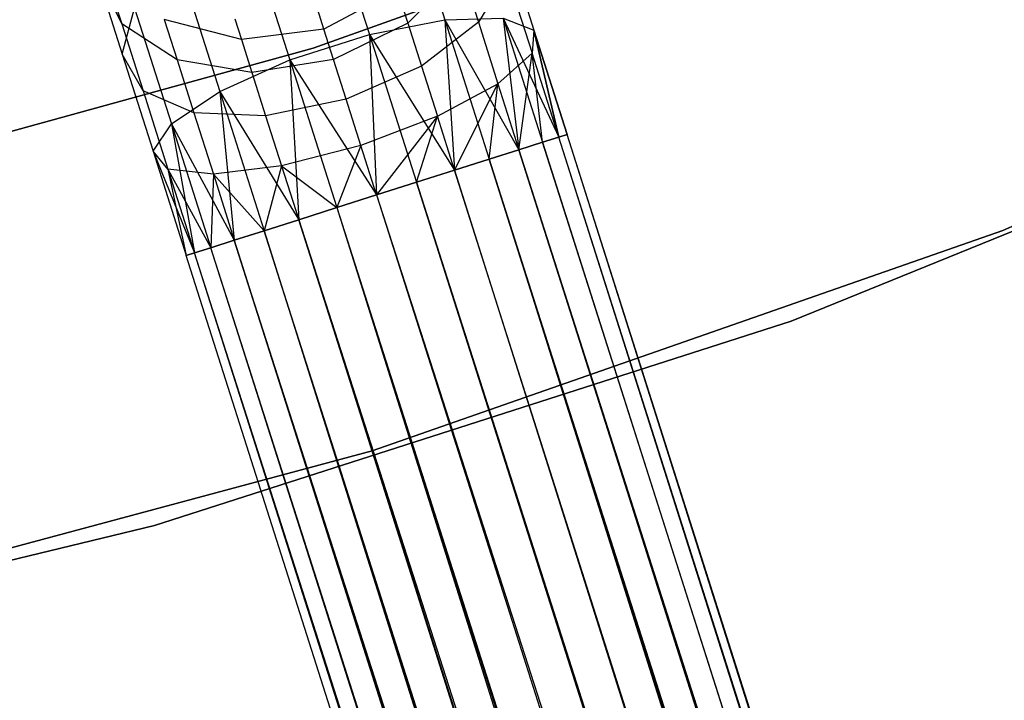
# Model space of a CAD drawing. Extents: x -189 to 189, y -189 to 189.
# Tile 376 of 591: x 11.36 to 16.26, y -43.72 to -40.34. Entities that reach past the tile are written whole.
import ezdxf

# ---------------------------------------------------------------- set-up
doc = ezdxf.new("R2010")
doc.units = 0
doc.header["$LTSCALE"] = 25.4
doc.layers.get('0').update_dxf_attribs({"linetype": 'CONTINUOUS'})

# ---------------------------------------------------------------- blocks, each defined once
blk = doc.blocks.new('CAMELEON-KENAI-C-12244_STL')
at = {"color": 0}
for p, q in [((15.884, -39.3786, -1), (12.8235, -40.4778, -1)), ((12.8235, -40.4778, -8.5), (15.884, -39.3786, -8.5)), ((12.8235, -40.4778, -8.5), (15.884, -39.3786, -8.5)), ((15.884, -39.3786, -1), (12.8235, -40.4778, -1)), ((13.2731, -39.6908, -9.9327), (13.4784, -40.3364, -10.2133)), ((13.2731, -39.6908, -9.9327), (13.4784, -40.3364, -10.2133)), ((12.8854, -39.7254, -10.0792), (13.1032, -40.4098, -10.3767)), ((12.8854, -39.7254, -10.0792), (13.1032, -40.4098, -10.3767)), ((12.4892, -39.8514, -10.0792), (12.7069, -40.5359, -10.3767)), ((12.4892, -39.8514, -10.0792), (12.7069, -40.5359, -10.3767)), ((13.7674, -39.9032, -9.3226), (13.9213, -40.3868, -9.5328)), ((13.7674, -39.9032, -9.3226), (13.9213, -40.3868, -9.5328)), ((12.1528, -40.0472, -9.9327), (12.3582, -40.6928, -10.2133)), ((12.1528, -40.0472, -9.9327), (12.3582, -40.6928, -10.2133)), ((13.5616, -40.0853, -8.4411), (13.2934, -40.352, -8.2682)), ((13.5616, -40.0853, -8.4411), (13.2934, -40.352, -8.2682)), ((13.5616, -40.0853, -8.4411), (13.6452, -40.348, -8.6526)), ((13.5616, -40.0853, -8.4411), (13.6452, -40.348, -8.6526)), ((16.2549, -41.3835, -1), (19.3016, -40.0542, -1)), ((19.3016, -40.0542, -8.5), (16.2549, -41.3835, -8.5)), ((16.2549, -41.3835, -1), (19.3016, -40.0542, -1)), ((19.3016, -40.0542, -8.5), (16.2549, -41.3835, -8.5)), ((11.8699, -40.3563, -8.6957), (11.7399, -40.0908, -8.9881)), ((11.7399, -40.0908, -8.9881), (11.872, -40.5061, -9.3226)), ((11.7399, -40.0908, -8.9881), (11.872, -40.5061, -9.3226)), ((11.8699, -40.3563, -8.6957), (11.7399, -40.0908, -8.9881)), ((11.7885, -40.1002, -8.3455), (11.8699, -40.3563, -8.6957)), ((11.7885, -40.1002, -8.3455), (11.8699, -40.3563, -8.6957)), ((13.7887, -40.1134, -8.9644), (13.6452, -40.348, -8.6526)), ((13.7887, -40.1134, -8.9644), (13.6452, -40.348, -8.6526)), ((13.7887, -40.1134, -8.9644), (13.9123, -40.502, -9.1334)), ((13.7887, -40.1134, -8.9644), (13.9123, -40.502, -9.1334)), ((13.2411, -40.1875, -8.0432), (12.8762, -40.3821, -8)), ((13.2411, -40.1875, -8.0432), (12.8762, -40.3821, -8)), ((13.2411, -40.1875, -8.0432), (13.2934, -40.352, -8.2682)), ((13.2411, -40.1875, -8.0432), (13.2934, -40.352, -8.2682)), ((11.872, -40.5061, -9.3226), (11.9345, -40.2788, -9.6651)), ((11.872, -40.5061, -9.3226), (11.9345, -40.2788, -9.6651)), ((11.9345, -40.2788, -9.6651), (12.1173, -40.8533, -9.9148)), ((11.9345, -40.2788, -9.6651), (12.1173, -40.8533, -9.9148)), ((12.433, -40.3307, -7.7812), (12.4659, -40.4341, -8.0432)), ((12.433, -40.3307, -7.7812), (12.4659, -40.4341, -8.0432)), ((12.8762, -40.3821, -8), (12.8459, -40.2869, -7.7588)), ((12.8762, -40.3821, -8), (12.8459, -40.2869, -7.7588)), ((13.4784, -40.3364, -10.2133), (13.7678, -40.3283, -9.9148)), ((13.4784, -40.3364, -10.2133), (13.7678, -40.3283, -9.9148)), ((13.7678, -40.3283, -9.9148), (13.8469, -40.9821, -10.1691)), ((13.7678, -40.3283, -9.9148), (13.8469, -40.9821, -10.1691)), ((13.7678, -40.3283, -9.9148), (13.964, -40.9449, -10)), ((13.7678, -40.3283, -9.9148), (13.964, -40.9449, -10)), ((13.7678, -40.3283, -9.9148), (14.045, -40.9191, -9.809)), ((13.7678, -40.3283, -9.9148), (14.045, -40.9191, -9.809)), ((13.7678, -40.3283, -9.9148), (13.9213, -40.3868, -9.5328)), ((13.7678, -40.3283, -9.9148), (13.9213, -40.3868, -9.5328)), ((12.1453, -40.5359, -8.4411), (11.8699, -40.3563, -8.6957)), ((11.8699, -40.3563, -8.6957), (11.9761, -40.69, -8.9644)), ((11.8699, -40.3563, -8.6957), (11.9761, -40.69, -8.9644)), ((12.1453, -40.5359, -8.4411), (11.8699, -40.3563, -8.6957)), ((12.4659, -40.4341, -8.0432), (12.0811, -40.3344, -8.1654)), ((12.0811, -40.3344, -8.1654), (12.1453, -40.5359, -8.4411)), ((12.0811, -40.3344, -8.1654), (12.1453, -40.5359, -8.4411)), ((12.4659, -40.4341, -8.0432), (12.0811, -40.3344, -8.1654)), ((13.2934, -40.352, -8.2682), (12.9244, -40.5336, -8.2071)), ((13.2934, -40.352, -8.2682), (12.9244, -40.5336, -8.2071)), ((13.1032, -40.4098, -10.3767), (13.4784, -40.3364, -10.2133)), ((13.1032, -40.4098, -10.3767), (13.4784, -40.3364, -10.2133)), ((13.2934, -40.352, -8.2682), (13.3616, -40.5664, -8.4409)), ((13.2934, -40.352, -8.2682), (13.3616, -40.5664, -8.4409)), ((13.6452, -40.348, -8.6526), (13.3616, -40.5664, -8.4409)), ((13.6452, -40.348, -8.6526), (13.3616, -40.5664, -8.4409)), ((13.4784, -40.3364, -10.2133), (13.5263, -41.0841, -10.4135)), ((13.4784, -40.3364, -10.2133), (13.5263, -41.0841, -10.4135)), ((13.4784, -40.3364, -10.2133), (13.6988, -41.0292, -10.309)), ((13.4784, -40.3364, -10.2133), (13.6988, -41.0292, -10.309)), ((13.4784, -40.3364, -10.2133), (13.8469, -40.9821, -10.1691)), ((13.4784, -40.3364, -10.2133), (13.8469, -40.9821, -10.1691)), ((13.6452, -40.348, -8.6526), (13.7425, -40.6539, -8.7855)), ((13.6452, -40.348, -8.6526), (13.7425, -40.6539, -8.7855)), ((12.8762, -40.3821, -8), (12.4659, -40.4341, -8.0432)), ((12.8762, -40.3821, -8), (12.4659, -40.4341, -8.0432)), ((12.7069, -40.5359, -10.3767), (13.1032, -40.4098, -10.3767)), ((12.7069, -40.5359, -10.3767), (13.1032, -40.4098, -10.3767)), ((12.9244, -40.5336, -8.2071), (12.8762, -40.3821, -8)), ((12.9244, -40.5336, -8.2071), (12.8762, -40.3821, -8)), ((13.1032, -40.4098, -10.3767), (13.1387, -41.2074, -10.5)), ((13.1032, -40.4098, -10.3767), (13.1387, -41.2074, -10.5)), ((13.1032, -40.4098, -10.3767), (13.3368, -41.1444, -10.4781)), ((13.1032, -40.4098, -10.3767), (13.3368, -41.1444, -10.4781)), ((13.1032, -40.4098, -10.3767), (13.5263, -41.0841, -10.4135)), ((13.1032, -40.4098, -10.3767), (13.5263, -41.0841, -10.4135)), ((13.9213, -40.3868, -9.5328), (13.9123, -40.502, -9.1334)), ((13.9213, -40.3868, -9.5328), (13.9123, -40.502, -9.1334)), ((13.9213, -40.3868, -9.5328), (14.045, -40.9191, -9.809)), ((13.9213, -40.3868, -9.5328), (14.045, -40.9191, -9.809)), ((13.9213, -40.3868, -9.5328), (14.0864, -40.9059, -9.6045)), ((14.045, -40.9191, -9.191), (13.9213, -40.3868, -9.5328)), ((14.045, -40.9191, -9.191), (13.9213, -40.3868, -9.5328)), ((14.0864, -40.9059, -9.3955), (13.9213, -40.3868, -9.5328)), ((14.0864, -40.9059, -9.3955), (13.9213, -40.3868, -9.5328)), ((13.9213, -40.3868, -9.5328), (14.0864, -40.9059, -9.6045)), ((12.8235, -40.4778, -1), (9.6878, -41.3395, -1)), ((9.6878, -41.3395, -8.5), (12.8235, -40.4778, -8.5)), ((9.6878, -41.3395, -8.5), (12.8235, -40.4778, -8.5)), ((12.8235, -40.4778, -1), (9.6878, -41.3395, -1)), ((12.4659, -40.4341, -8.0432), (12.5182, -40.5986, -8.2682)), ((12.4659, -40.4341, -8.0432), (12.5182, -40.5986, -8.2682)), ((12.8235, -40.4778, -8.5), (12.8235, -40.4778, -1)), ((12.8235, -40.4778, -8.5), (12.8235, -40.4778, -1)), ((11.9761, -40.69, -8.9644), (11.872, -40.5061, -9.3226)), ((11.872, -40.5061, -9.3226), (12.0259, -40.9898, -9.5328)), ((11.872, -40.5061, -9.3226), (12.0259, -40.9898, -9.5328)), ((11.9761, -40.69, -8.9644), (11.872, -40.5061, -9.3226)), ((13.9123, -40.502, -9.1334), (13.7425, -40.6539, -8.7855)), ((13.9123, -40.502, -9.1334), (13.7425, -40.6539, -8.7855)), ((13.8469, -40.9821, -8.8309), (13.9123, -40.502, -9.1334)), ((13.8469, -40.9821, -8.8309), (13.9123, -40.502, -9.1334)), ((13.964, -40.9449, -9), (13.9123, -40.502, -9.1334)), ((13.964, -40.9449, -9), (13.9123, -40.502, -9.1334)), ((14.045, -40.9191, -9.191), (13.9123, -40.502, -9.1334)), ((14.045, -40.9191, -9.191), (13.9123, -40.502, -9.1334)), ((12.5182, -40.5986, -8.2682), (12.1453, -40.5359, -8.4411)), ((12.1453, -40.5359, -8.4411), (12.2288, -40.7986, -8.6526)), ((12.1453, -40.5359, -8.4411), (12.2288, -40.7986, -8.6526)), ((12.5182, -40.5986, -8.2682), (12.1453, -40.5359, -8.4411)), ((12.3582, -40.6928, -10.2133), (12.7069, -40.5359, -10.3767)), ((12.3582, -40.6928, -10.2133), (12.7069, -40.5359, -10.3767)), ((12.9244, -40.5336, -8.2071), (12.5182, -40.5986, -8.2682)), ((12.9244, -40.5336, -8.2071), (12.5182, -40.5986, -8.2682)), ((12.7069, -40.5359, -10.3767), (12.7511, -41.3307, -10.4135)), ((12.7069, -40.5359, -10.3767), (12.7511, -41.3307, -10.4135)), ((12.7069, -40.5359, -10.3767), (12.9406, -41.2704, -10.4781)), ((12.7069, -40.5359, -10.3767), (12.9406, -41.2704, -10.4781)), ((12.7069, -40.5359, -10.3767), (13.1387, -41.2074, -10.5)), ((12.7069, -40.5359, -10.3767), (13.1387, -41.2074, -10.5)), ((12.9871, -40.7309, -8.366), (12.9244, -40.5336, -8.2071)), ((12.9871, -40.7309, -8.366), (12.9244, -40.5336, -8.2071)), ((13.3616, -40.5664, -8.4409), (12.9871, -40.7309, -8.366)), ((13.3616, -40.5664, -8.4409), (12.9871, -40.7309, -8.366)), ((13.3616, -40.5664, -8.4409), (13.4411, -40.8161, -8.5494)), ((13.3616, -40.5664, -8.4409), (13.4411, -40.8161, -8.5494)), ((12.5182, -40.5986, -8.2682), (12.5864, -40.813, -8.4409)), ((12.5182, -40.5986, -8.2682), (12.5864, -40.813, -8.4409)), ((15.2016, -41.8347, -1), (18.285, -40.5829, -1)), ((18.285, -40.5829), (15.2016, -41.8347)), ((15.2016, -41.8347, -1), (18.285, -40.5829, -1)), ((18.285, -40.5829), (15.2016, -41.8347)), ((13.4411, -40.8161, -8.5494), (13.7425, -40.6539, -8.7855)), ((13.4411, -40.8161, -8.5494), (13.7425, -40.6539, -8.7855)), ((13.5263, -41.0841, -8.5864), (13.7425, -40.6539, -8.7855)), ((13.5263, -41.0841, -8.5864), (13.7425, -40.6539, -8.7855)), ((13.6988, -41.0292, -8.691), (13.7425, -40.6539, -8.7855)), ((13.6988, -41.0292, -8.691), (13.7425, -40.6539, -8.7855)), ((13.7425, -40.6539, -8.7855), (13.8469, -40.9821, -8.8309)), ((13.7425, -40.6539, -8.7855), (13.8469, -40.9821, -8.8309)), ((12.2288, -40.7986, -8.6526), (11.9761, -40.69, -8.9644)), ((11.9761, -40.69, -8.9644), (12.0997, -41.0787, -9.1334)), ((11.9761, -40.69, -8.9644), (12.0997, -41.0787, -9.1334)), ((12.2288, -40.7986, -8.6526), (11.9761, -40.69, -8.9644)), ((12.1173, -40.8533, -9.9148), (12.3582, -40.6928, -10.2133)), ((12.1173, -40.8533, -9.9148), (12.3582, -40.6928, -10.2133)), ((12.3582, -40.6928, -10.2133), (12.4305, -41.4327, -10.1691)), ((12.3582, -40.6928, -10.2133), (12.4305, -41.4327, -10.1691)), ((12.3582, -40.6928, -10.2133), (12.5786, -41.3856, -10.309)), ((12.3582, -40.6928, -10.2133), (12.5786, -41.3856, -10.309)), ((12.3582, -40.6928, -10.2133), (12.7511, -41.3307, -10.4135)), ((12.3582, -40.6928, -10.2133), (12.7511, -41.3307, -10.4135)), ((12.9871, -40.7309, -8.366), (12.5864, -40.813, -8.4409)), ((12.9871, -40.7309, -8.366), (12.5864, -40.813, -8.4409)), ((13.0603, -40.9608, -8.4659), (12.9871, -40.7309, -8.366)), ((13.0603, -40.9608, -8.4659), (12.9871, -40.7309, -8.366)), ((12.5864, -40.813, -8.4409), (12.2288, -40.7986, -8.6526)), ((12.2288, -40.7986, -8.6526), (12.3261, -41.1044, -8.7855)), ((12.2288, -40.7986, -8.6526), (12.3261, -41.1044, -8.7855)), ((12.5864, -40.813, -8.4409), (12.2288, -40.7986, -8.6526)), ((12.5864, -40.813, -8.4409), (12.6659, -41.0627, -8.5494)), ((12.5864, -40.813, -8.4409), (12.6659, -41.0627, -8.5494)), ((13.4411, -40.8161, -8.5494), (13.0603, -40.9608, -8.4659)), ((13.4411, -40.8161, -8.5494), (13.0603, -40.9608, -8.4659)), ((13.4411, -40.8161, -8.5494), (13.1387, -41.2074, -8.5)), ((13.4411, -40.8161, -8.5494), (13.1387, -41.2074, -8.5)), ((13.3368, -41.1444, -8.5219), (13.4411, -40.8161, -8.5494)), ((13.3368, -41.1444, -8.5219), (13.4411, -40.8161, -8.5494)), ((13.5263, -41.0841, -8.5864), (13.4411, -40.8161, -8.5494)), ((13.5263, -41.0841, -8.5864), (13.4411, -40.8161, -8.5494)), ((12.0259, -40.9898, -9.5328), (12.1173, -40.8533, -9.9148)), ((12.0259, -40.9898, -9.5328), (12.1173, -40.8533, -9.9148)), ((12.1173, -40.8533, -9.9148), (12.2324, -41.4957, -9.809)), ((12.1173, -40.8533, -9.9148), (12.2324, -41.4957, -9.809)), ((12.1173, -40.8533, -9.9148), (12.3134, -41.4699, -10)), ((12.1173, -40.8533, -9.9148), (12.3134, -41.4699, -10)), ((12.1173, -40.8533, -9.9148), (12.4305, -41.4327, -10.1691)), ((12.1173, -40.8533, -9.9148), (12.4305, -41.4327, -10.1691)), ((14.045, -40.9191, -9.809), (13.964, -40.9449, -10)), ((13.964, -40.9449, -9), (14.045, -40.9191, -9.191)), ((13.964, -40.9449, -9), (14.045, -40.9191, -9.191)), ((14.045, -40.9191, -9.809), (13.964, -40.9449, -10)), ((14.0864, -40.9059, -9.6045), (14.045, -40.9191, -9.809)), ((14.045, -40.9191, -9.191), (14.0864, -40.9059, -9.3955)), ((14.045, -40.9191, -9.191), (14.0864, -40.9059, -9.3955)), ((14.0864, -40.9059, -9.6045), (14.045, -40.9191, -9.809)), ((51.9313, -160.2929, -9), (14.045, -40.9191, -9.191)), ((51.9313, -160.2929, -9), (14.045, -40.9191, -9.191)), ((52.0538, -160.2539, -9.3955), (14.045, -40.9191, -9.809)), ((52.0538, -160.2539, -9.3955), (14.045, -40.9191, -9.809)), ((52.0124, -160.2671, -9.809), (14.045, -40.9191, -9.809)), ((52.0124, -160.2671, -9.809), (14.045, -40.9191, -9.809)), ((52.0538, -160.2539, -9.3955), (14.0864, -40.9059, -9.3955)), ((52.0538, -160.2539, -9.3955), (14.0864, -40.9059, -9.6045)), ((51.9313, -160.2929, -9), (14.0864, -40.9059, -9.3955)), ((51.9313, -160.2929, -9), (14.0864, -40.9059, -9.3955)), ((52.0538, -160.2539, -9.3955), (14.0864, -40.9059, -9.3955)), ((52.0538, -160.2539, -9.3955), (14.0864, -40.9059, -9.6045)), ((13.0603, -40.9608, -8.4659), (12.6659, -41.0627, -8.5494)), ((13.0603, -40.9608, -8.4659), (12.6659, -41.0627, -8.5494)), ((13.0603, -40.9608, -8.4659), (12.9406, -41.2704, -8.5219)), ((13.0603, -40.9608, -8.4659), (12.9406, -41.2704, -8.5219)), ((13.1387, -41.2074, -8.5), (13.0603, -40.9608, -8.4659)), ((13.1387, -41.2074, -8.5), (13.0603, -40.9608, -8.4659)), ((13.964, -40.9449, -10), (13.8469, -40.9821, -10.1691)), ((13.8469, -40.9821, -8.8309), (13.964, -40.9449, -9)), ((13.8469, -40.9821, -8.8309), (13.964, -40.9449, -9)), ((13.964, -40.9449, -10), (13.8469, -40.9821, -10.1691)), ((13.964, -40.9449, -9), (51.9313, -160.2929, -9)), ((13.964, -40.9449, -9), (51.9313, -160.2929, -9)), ((52.0124, -160.2671, -9.809), (13.964, -40.9449, -10)), ((52.0124, -160.2671, -9.809), (13.964, -40.9449, -10)), ((12.0997, -41.0787, -9.1334), (12.0259, -40.9898, -9.5328)), ((12.0259, -40.9898, -9.5328), (12.191, -41.5089, -9.3955)), ((12.0259, -40.9898, -9.5328), (12.191, -41.5089, -9.6045)), ((12.0259, -40.9898, -9.5328), (12.191, -41.5089, -9.3955)), ((12.0259, -40.9898, -9.5328), (12.191, -41.5089, -9.6045)), ((12.0259, -40.9898, -9.5328), (12.2324, -41.4957, -9.809)), ((12.0259, -40.9898, -9.5328), (12.2324, -41.4957, -9.809)), ((12.0997, -41.0787, -9.1334), (12.0259, -40.9898, -9.5328)), ((13.8469, -40.9821, -10.1691), (13.6988, -41.0292, -10.309)), ((13.6988, -41.0292, -8.691), (13.8469, -40.9821, -8.8309)), ((13.6988, -41.0292, -8.691), (13.8469, -40.9821, -8.8309)), ((13.8469, -40.9821, -10.1691), (13.6988, -41.0292, -10.309)), ((13.8469, -40.9821, -8.8309), (51.9313, -160.2929, -9)), ((13.8469, -40.9821, -8.8309), (51.9313, -160.2929, -9)), ((13.8469, -40.9821, -8.8309), (51.6662, -160.3772, -8.691)), ((13.8469, -40.9821, -8.8309), (51.6662, -160.3772, -8.691)), ((52.0124, -160.2671, -9.809), (13.8469, -40.9821, -10.1691)), ((52.0124, -160.2671, -9.809), (13.8469, -40.9821, -10.1691)), ((51.8142, -160.3301, -10.1691), (13.8469, -40.9821, -10.1691)), ((51.8142, -160.3301, -10.1691), (13.8469, -40.9821, -10.1691)), ((12.6659, -41.0627, -8.5494), (12.3261, -41.1044, -8.7855)), ((12.6659, -41.0627, -8.5494), (12.3261, -41.1044, -8.7855)), ((12.6659, -41.0627, -8.5494), (12.5786, -41.3856, -8.691)), ((12.6659, -41.0627, -8.5494), (12.5786, -41.3856, -8.691)), ((12.6659, -41.0627, -8.5494), (12.9406, -41.2704, -8.5219)), ((12.6659, -41.0627, -8.5494), (12.9406, -41.2704, -8.5219)), ((12.6659, -41.0627, -8.5494), (12.7511, -41.3307, -8.5864)), ((12.6659, -41.0627, -8.5494), (12.7511, -41.3307, -8.5864)), ((13.6988, -41.0292, -10.309), (13.5263, -41.0841, -10.4135)), ((13.5263, -41.0841, -8.5864), (13.6988, -41.0292, -8.691)), ((13.5263, -41.0841, -8.5864), (13.6988, -41.0292, -8.691)), ((13.6988, -41.0292, -10.309), (13.5263, -41.0841, -10.4135)), ((13.6988, -41.0292, -8.691), (51.6662, -160.3772, -8.691)), ((13.6988, -41.0292, -8.691), (51.6662, -160.3772, -8.691)), ((13.6988, -41.0292, -8.691), (51.3042, -160.4924, -8.5219)), ((13.6988, -41.0292, -8.691), (51.3042, -160.4924, -8.5219)), ((51.8142, -160.3301, -10.1691), (13.6988, -41.0292, -10.309)), ((51.8142, -160.3301, -10.1691), (13.6988, -41.0292, -10.309)), ((51.4937, -160.4321, -10.4135), (13.6988, -41.0292, -10.309)), ((51.4937, -160.4321, -10.4135), (13.6988, -41.0292, -10.309)), ((12.3261, -41.1044, -8.7855), (12.0997, -41.0787, -9.1334)), ((12.0997, -41.0787, -9.1334), (12.3134, -41.4699, -9)), ((12.0997, -41.0787, -9.1334), (12.3134, -41.4699, -9)), ((12.0997, -41.0787, -9.1334), (12.2324, -41.4957, -9.191)), ((12.0997, -41.0787, -9.1334), (12.2324, -41.4957, -9.191)), ((12.0997, -41.0787, -9.1334), (12.191, -41.5089, -9.3955)), ((12.0997, -41.0787, -9.1334), (12.191, -41.5089, -9.3955)), ((12.3261, -41.1044, -8.7855), (12.0997, -41.0787, -9.1334)), ((12.3261, -41.1044, -8.7855), (12.3134, -41.4699, -9)), ((12.3261, -41.1044, -8.7855), (12.3134, -41.4699, -9)), ((12.3261, -41.1044, -8.7855), (12.5786, -41.3856, -8.691)), ((12.3261, -41.1044, -8.7855), (12.5786, -41.3856, -8.691)), ((12.3261, -41.1044, -8.7855), (12.4305, -41.4327, -8.8309)), ((12.3261, -41.1044, -8.7855), (12.4305, -41.4327, -8.8309)), ((13.5263, -41.0841, -10.4135), (13.3368, -41.1444, -10.4781)), ((13.3368, -41.1444, -8.5219), (13.5263, -41.0841, -8.5864)), ((13.3368, -41.1444, -8.5219), (13.5263, -41.0841, -8.5864)), ((13.5263, -41.0841, -10.4135), (13.3368, -41.1444, -10.4781)), ((13.5263, -41.0841, -8.5864), (51.3042, -160.4924, -8.5219)), ((13.5263, -41.0841, -8.5864), (51.3042, -160.4924, -8.5219)), ((51.4937, -160.4321, -10.4135), (13.5263, -41.0841, -10.4135)), ((51.4937, -160.4321, -10.4135), (13.5263, -41.0841, -10.4135)), ((13.3368, -41.1444, -10.4781), (13.1387, -41.2074, -10.5)), ((13.1387, -41.2074, -8.5), (13.3368, -41.1444, -8.5219)), ((13.1387, -41.2074, -8.5), (13.3368, -41.1444, -8.5219)), ((13.3368, -41.1444, -10.4781), (13.1387, -41.2074, -10.5)), ((51.3042, -160.4924, -8.5219), (13.3368, -41.1444, -8.5219)), ((51.3042, -160.4924, -8.5219), (13.3368, -41.1444, -8.5219)), ((13.3368, -41.1444, -10.4781), (51.4937, -160.4321, -10.4135)), ((13.3368, -41.1444, -10.4781), (51.4937, -160.4321, -10.4135)), ((12.9406, -41.2704, -8.5219), (13.1387, -41.2074, -8.5)), ((13.1387, -41.2074, -10.5), (12.9406, -41.2704, -10.4781)), ((12.9406, -41.2704, -8.5219), (13.1387, -41.2074, -8.5)), ((13.1387, -41.2074, -10.5), (12.9406, -41.2704, -10.4781)), ((13.1387, -41.2074, -8.5), (51.1061, -160.5554, -8.5)), ((13.1387, -41.2074, -8.5), (51.1061, -160.5554, -8.5)), ((13.1387, -41.2074, -10.5), (51.1061, -160.5554, -10.5)), ((13.1387, -41.2074, -10.5), (51.1061, -160.5554, -10.5)), ((13.1387, -41.2074, -10.5), (51.4937, -160.4321, -10.4135)), ((13.1387, -41.2074, -10.5), (51.4937, -160.4321, -10.4135)), ((12.7511, -41.3307, -8.5864), (12.9406, -41.2704, -8.5219)), ((12.9406, -41.2704, -10.4781), (12.7511, -41.3307, -10.4135)), ((12.7511, -41.3307, -8.5864), (12.9406, -41.2704, -8.5219)), ((12.9406, -41.2704, -10.4781), (12.7511, -41.3307, -10.4135)), ((12.9406, -41.2704, -8.5219), (50.9079, -160.6185, -8.5219)), ((12.9406, -41.2704, -8.5219), (50.9079, -160.6185, -8.5219)), ((12.9406, -41.2704, -8.5219), (50.5459, -160.7336, -8.691)), ((12.9406, -41.2704, -8.5219), (50.5459, -160.7336, -8.691)), ((12.9406, -41.2704, -10.4781), (51.1061, -160.5554, -10.5)), ((12.9406, -41.2704, -10.4781), (51.1061, -160.5554, -10.5)), ((12.5786, -41.3856, -8.691), (12.7511, -41.3307, -8.5864)), ((12.7511, -41.3307, -10.4135), (12.5786, -41.3856, -10.309)), ((12.7511, -41.3307, -10.4135), (12.5786, -41.3856, -10.309)), ((12.5786, -41.3856, -8.691), (12.7511, -41.3307, -8.5864)), ((50.7185, -160.6787, -10.4135), (12.7511, -41.3307, -10.4135)), ((12.7511, -41.3307, -10.4135), (51.1061, -160.5554, -10.5)), ((50.7185, -160.6787, -10.4135), (12.7511, -41.3307, -10.4135)), ((12.7511, -41.3307, -8.5864), (50.5459, -160.7336, -8.691)), ((12.7511, -41.3307, -8.5864), (50.5459, -160.7336, -8.691)), ((12.7511, -41.3307, -10.4135), (51.1061, -160.5554, -10.5)), ((12.4305, -41.4327, -8.8309), (12.5786, -41.3856, -8.691)), ((12.5786, -41.3856, -10.309), (12.4305, -41.4327, -10.1691)), ((12.5786, -41.3856, -10.309), (12.4305, -41.4327, -10.1691)), ((12.4305, -41.4327, -8.8309), (12.5786, -41.3856, -8.691)), ((50.7185, -160.6787, -10.4135), (12.5786, -41.3856, -10.309)), ((50.7185, -160.6787, -10.4135), (12.5786, -41.3856, -10.309)), ((50.5459, -160.7336, -8.691), (12.5786, -41.3856, -8.691)), ((12.5786, -41.3856, -8.691), (50.2808, -160.818, -9)), ((12.5786, -41.3856, -8.691), (50.2808, -160.818, -9)), ((50.5459, -160.7336, -8.691), (12.5786, -41.3856, -8.691)), ((13.1173, -42.4813, -1), (16.2549, -41.3835, -1)), ((16.2549, -41.3835, -8.5), (13.1173, -42.4813, -8.5)), ((13.1173, -42.4813, -1), (16.2549, -41.3835, -1)), ((16.2549, -41.3835, -8.5), (13.1173, -42.4813, -8.5)), ((16.2549, -41.3835, -1), (16.2549, -41.3835, -8.5)), ((16.2549, -41.3835, -1), (16.2549, -41.3835, -8.5)), ((12.3134, -41.4699, -9), (12.4305, -41.4327, -8.8309)), ((12.4305, -41.4327, -10.1691), (12.3134, -41.4699, -10)), ((12.4305, -41.4327, -10.1691), (12.3134, -41.4699, -10)), ((12.3134, -41.4699, -9), (12.4305, -41.4327, -8.8309)), ((50.7185, -160.6787, -10.4135), (12.4305, -41.4327, -10.1691)), ((50.7185, -160.6787, -10.4135), (12.4305, -41.4327, -10.1691)), ((50.3979, -160.7807, -10.1691), (12.4305, -41.4327, -10.1691)), ((50.3979, -160.7807, -10.1691), (12.4305, -41.4327, -10.1691)), ((12.4305, -41.4327, -8.8309), (50.2808, -160.818, -9)), ((12.4305, -41.4327, -8.8309), (50.2808, -160.818, -9)), ((12.191, -41.5089, -9.3955), (12.2324, -41.4957, -9.191)), ((12.2324, -41.4957, -9.809), (12.191, -41.5089, -9.6045)), ((12.2324, -41.4957, -9.809), (12.191, -41.5089, -9.6045)), ((12.191, -41.5089, -9.3955), (12.2324, -41.4957, -9.191)), ((12.2324, -41.4957, -9.191), (12.3134, -41.4699, -9)), ((12.3134, -41.4699, -10), (12.2324, -41.4957, -9.809)), ((12.3134, -41.4699, -10), (12.2324, -41.4957, -9.809)), ((12.2324, -41.4957, -9.191), (12.3134, -41.4699, -9)), ((50.3979, -160.7807, -10.1691), (12.2324, -41.4957, -9.809)), ((50.3979, -160.7807, -10.1691), (12.2324, -41.4957, -9.809)), ((50.1998, -160.8437, -9.809), (12.2324, -41.4957, -9.809)), ((50.1998, -160.8437, -9.809), (12.2324, -41.4957, -9.809)), ((50.1583, -160.8569, -9.3955), (12.2324, -41.4957, -9.191)), ((50.1583, -160.8569, -9.3955), (12.2324, -41.4957, -9.191)), ((50.2808, -160.818, -9), (12.2324, -41.4957, -9.191)), ((50.2808, -160.818, -9), (12.2324, -41.4957, -9.191)), ((50.3979, -160.7807, -10.1691), (12.3134, -41.4699, -10)), ((50.3979, -160.7807, -10.1691), (12.3134, -41.4699, -10)), ((50.2808, -160.818, -9), (12.3134, -41.4699, -9)), ((50.2808, -160.818, -9), (12.3134, -41.4699, -9)), ((50.1998, -160.8437, -9.809), (12.191, -41.5089, -9.6045)), ((50.1998, -160.8437, -9.809), (12.191, -41.5089, -9.3955)), ((50.1998, -160.8437, -9.809), (12.191, -41.5089, -9.6045)), ((50.1998, -160.8437, -9.809), (12.191, -41.5089, -9.3955)), ((50.1583, -160.8569, -9.3955), (12.191, -41.5089, -9.3955)), ((50.1583, -160.8569, -9.3955), (12.191, -41.5089, -9.3955)), ((12.0333, -42.8526, -1), (15.2016, -41.8347, -1)), ((15.2016, -41.8347), (12.0333, -42.8526)), ((12.0333, -42.8526, -1), (15.2016, -41.8347, -1)), ((15.2016, -41.8347), (12.0333, -42.8526)), ((15.2016, -41.8347, -1), (15.2016, -41.8347)), ((15.2016, -41.8347, -1), (15.2016, -41.8347)), ((9.9065, -43.3417, -1), (13.1173, -42.4813, -1)), ((13.1173, -42.4813, -8.5), (9.9065, -43.3417, -8.5)), ((9.9065, -43.3417, -1), (13.1173, -42.4813, -1)), ((13.1173, -42.4813, -8.5), (9.9065, -43.3417, -8.5)), ((13.1173, -42.4813, -1), (13.1173, -42.4813, -8.5)), ((13.1173, -42.4813, -1), (13.1173, -42.4813, -8.5)), ((8.7978, -43.6309, -1), (12.0333, -42.8526, -1)), ((12.0333, -42.8526), (8.7978, -43.6309)), ((8.7978, -43.6309, -1), (12.0333, -42.8526, -1)), ((12.0333, -42.8526), (8.7978, -43.6309)), ((12.0333, -42.8526, -1), (12.0333, -42.8526)), ((12.0333, -42.8526, -1), (12.0333, -42.8526))]:
    blk.add_line(p, q, dxfattribs=at)

msp = doc.modelspace()

# ---------------------------------------------------------------- block references
at = {"color": 0}
msp.add_blockref('CAMELEON-KENAI-C-12244_STL', (0, 0), dxfattribs=at)

doc.saveas('drawing.dxf')
